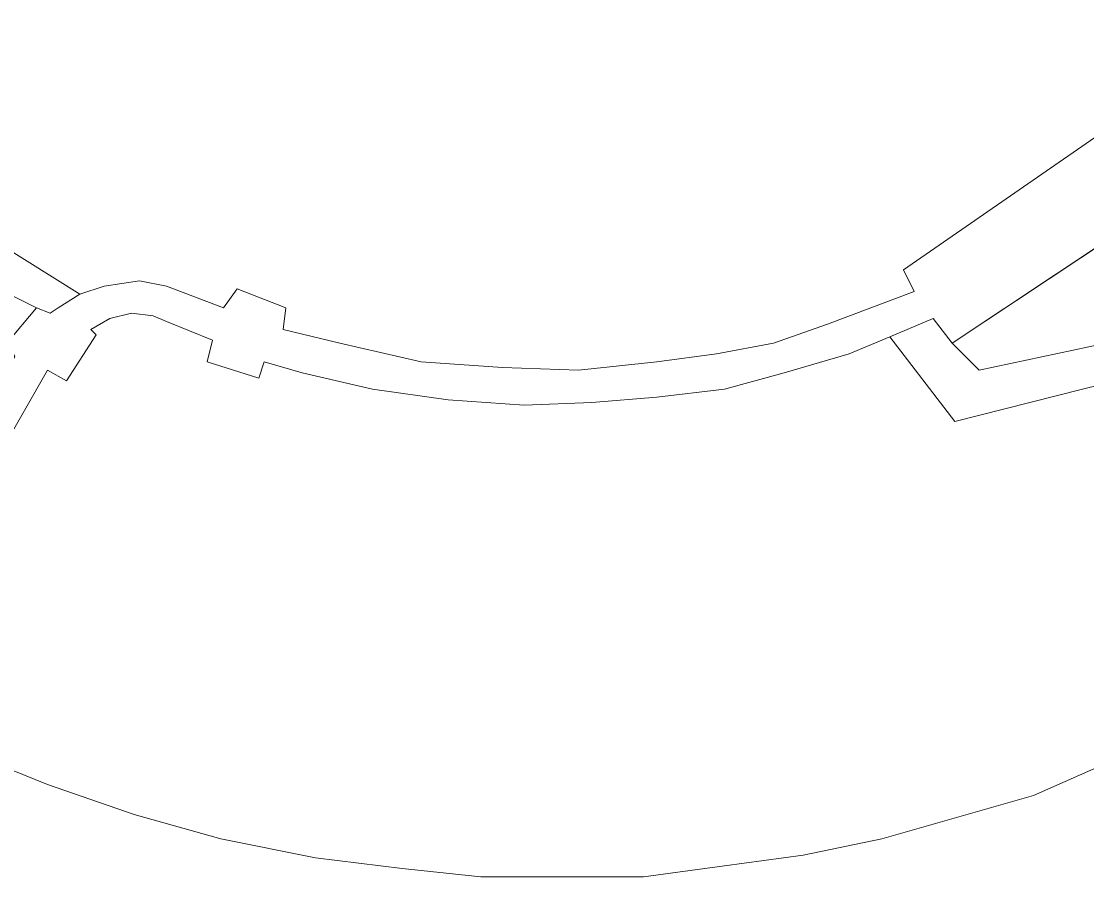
# Model space of a CAD drawing. Extents: x 528790 to 529292, y 179350 to 179856.
# Drawn here: x 529144.52 to 529164.18, y 179713.9 to 179729.69 of the extents above; entities that cross this region are included whole.
import ezdxf

# ---------------------------------------------------------------- set-up
doc = ezdxf.new("R2010")
doc.units = 0
doc.header["$LTSCALE"] = 0.6
doc.layers.add('1', color=7, linetype='Continuous', lineweight=13)
doc.layers.add('2', color=7, linetype='Continuous', lineweight=13)

msp = doc.modelspace()

# ---------------------------------------------------------------- linework, layer by layer
at = {"layer": '1'}
for points in [[(529143.6, 179725.9), (529145.6, 179724.65), (529146.05, 179724.8), (529146.7, 179724.9), (529147.2, 179724.8), (529148.25, 179724.4), (529148.5, 179724.75), (529149.4, 179724.4), (529149.35, 179724), (529150.4, 179723.75), (529151.9, 179723.4), (529153.4, 179723.3), (529154.8, 179723.25), (529156.25, 179723.4), (529157.35, 179723.55), (529158.4, 179723.75), (529159.4, 179724.1), (529161, 179724.7), (529160.8, 179725.1), (529166.15, 179728.8)], [(529166.15, 179728.8), (529160.8, 179725.1), (529161, 179724.7), (529159.4, 179724.1), (529158.4, 179723.75), (529157.35, 179723.55), (529156.25, 179723.4), (529154.8, 179723.25), (529153.4, 179723.3), (529151.9, 179723.4), (529150.4, 179723.75), (529149.35, 179724), (529149.4, 179724.4), (529148.5, 179724.75), (529148.25, 179724.4), (529147.2, 179724.8), (529146.7, 179724.9), (529146.05, 179724.8), (529145.6, 179724.65), (529145.2, 179724.4), (529145.05, 179724.3), (529144.8, 179724.4), (529144.25, 179723.75)], [(529142.8, 179719.4), (529145, 179723.25), (529145.35, 179723.05), (529145.9, 179723.9), (529145.8, 179724), (529146.15, 179724.2), (529146.55, 179724.3), (529146.95, 179724.25), (529147.2, 179724.15), (529148.05, 179723.8), (529147.95, 179723.4), (529148.9, 179723.1), (529149, 179723.4), (529149.7, 179723.2), (529151, 179722.9), (529152.4, 179722.7), (529153.8, 179722.6), (529155.05, 179722.65), (529156.25, 179722.75), (529157.5, 179722.9), (529158.6, 179723.2), (529159.8, 179723.55), (529160.551, 179723.865), (529161.35, 179724.2), (529161.7, 179723.75), (529167.05, 179727.3)], [(529144.25, 179723.75), (529144.8, 179724.4), (529145.05, 179724.3), (529145.2, 179724.4), (529145.6, 179724.65), (529143.6, 179725.9)], [(529164.54, 179723.007), (529161.75, 179722.3), (529160.551, 179723.865), (529159.8, 179723.55), (529158.6, 179723.2), (529157.5, 179722.9), (529156.25, 179722.75), (529155.05, 179722.65), (529153.8, 179722.6), (529152.4, 179722.7), (529151, 179722.9), (529149.7, 179723.2), (529149, 179723.4), (529148.9, 179723.1), (529147.95, 179723.4), (529148.05, 179723.8), (529147.2, 179724.15), (529146.95, 179724.25), (529146.55, 179724.3), (529146.15, 179724.2), (529145.8, 179724), (529145.9, 179723.9), (529145.35, 179723.05), (529145, 179723.25), (529142.8, 179719.4)], [(529146.6, 179715.05), (529145, 179715.6), (529143.4, 179716.25), (529141.9, 179716.95)], [(529143.4, 179716.25), (529145, 179715.6), (529146.6, 179715.05), (529148.2, 179714.6), (529149.95, 179714.25), (529151.55, 179714.05), (529153, 179713.9), (529156, 179713.9), (529157.5, 179714.1), (529158.95, 179714.3), (529160.4, 179714.6), (529163.2, 179715.4), (529164.9, 179716.15)], [(529164.9, 179716.15), (529163.2, 179715.4), (529160.4, 179714.6), (529158.95, 179714.3), (529157.5, 179714.1), (529156, 179713.9), (529153, 179713.9), (529151.55, 179714.05), (529149.95, 179714.25), (529148.2, 179714.6), (529146.6, 179715.05)]]:
    msp.add_lwpolyline(points, dxfattribs=at)
for points in [[(529166.25, 179723.8), (529167.147, 179725.041), (529168.4, 179726.7), (529167.115, 179728.444), (529166.8, 179728.05), (529167.05, 179727.3), (529167.5, 179726.75), (529166.8, 179726.1), (529166.35, 179725.05), (529165.7, 179724.4), (529164.8, 179723.8), (529162.2, 179723.25), (529161.7, 179723.75), (529161.35, 179724.2), (529160.551, 179723.865), (529161.75, 179722.3), (529164.54, 179723.007)], [(529164.8, 179723.8), (529165.7, 179724.4), (529166.35, 179725.05), (529166.8, 179726.1), (529167.5, 179726.75), (529167.05, 179727.3), (529161.7, 179723.75), (529162.2, 179723.25)]]:
    msp.add_lwpolyline(points, close=True, dxfattribs=at)
at = {"layer": '2'}
msp.add_line((529167.05, 179727.3), (529161.7, 179723.75), dxfattribs=at)
for points in [[(529145.6, 179724.65), (529143.6, 179725.9), (529142.75, 179726.7), (529141.05, 179728.4), (529140.4, 179729.3), (529139.7, 179730.3), (529139.05, 179731.3), (529138.55, 179732.5), (529138, 179733.7), (529137.7, 179734.9), (529137.4, 179736.15)], [(529144.8, 179724.4), (529143, 179725.3), (529142.15, 179726.1), (529141.25, 179726.9), (529140.5, 179727.75), (529139.8, 179728.65), (529139.05, 179729.6), (529138.5, 179730.55), (529138, 179731.6), (529137.5, 179732.75), (529137, 179734.1), (529136.8, 179735.5)], [(529145.6, 179724.65), (529146.05, 179724.8), (529146.7, 179724.9), (529147.2, 179724.8), (529148.25, 179724.4), (529148.5, 179724.75), (529149.4, 179724.4), (529149.35, 179724), (529150.4, 179723.75), (529151.9, 179723.4), (529153.4, 179723.3), (529154.8, 179723.25), (529156.25, 179723.4), (529157.35, 179723.55), (529158.4, 179723.75), (529159.4, 179724.1), (529161, 179724.7), (529160.8, 179725.1), (529166.15, 179728.8)], [(529167.115, 179728.444), (529168.4, 179726.7), (529167.147, 179725.041), (529166.25, 179723.8), (529164.54, 179723.007), (529161.75, 179722.3), (529160.551, 179723.865)], [(529167.05, 179727.3), (529167.5, 179726.75), (529166.8, 179726.1), (529166.35, 179725.05), (529165.7, 179724.4), (529164.8, 179723.8), (529162.2, 179723.25), (529161.7, 179723.75)], [(529143.21, 179721.55), (529144.4, 179723.5), (529144.25, 179723.75), (529144.8, 179724.4), (529145.05, 179724.3), (529145.2, 179724.4), (529145.6, 179724.65)], [(529160.551, 179723.865), (529159.8, 179723.55), (529158.6, 179723.2), (529157.5, 179722.9), (529156.25, 179722.75), (529155.05, 179722.65), (529153.8, 179722.6), (529152.4, 179722.7), (529151, 179722.9), (529149.7, 179723.2), (529149, 179723.4), (529148.9, 179723.1), (529147.95, 179723.4), (529148.05, 179723.8), (529147.2, 179724.15), (529146.95, 179724.25), (529146.55, 179724.3), (529146.15, 179724.2), (529145.8, 179724), (529145.9, 179723.9), (529145.35, 179723.05), (529145, 179723.25), (529142.8, 179719.4)], [(529161.7, 179723.75), (529161.35, 179724.2), (529160.551, 179723.865)], [(529164.9, 179716.15), (529163.2, 179715.4), (529160.4, 179714.6), (529158.95, 179714.3), (529157.5, 179714.1), (529156, 179713.9), (529153, 179713.9), (529151.55, 179714.05), (529149.95, 179714.25), (529148.2, 179714.6), (529146.6, 179715.05), (529145, 179715.6), (529143.4, 179716.25), (529141.9, 179716.95)]]:
    msp.add_lwpolyline(points, dxfattribs=at)

doc.saveas('drawing.dxf')
